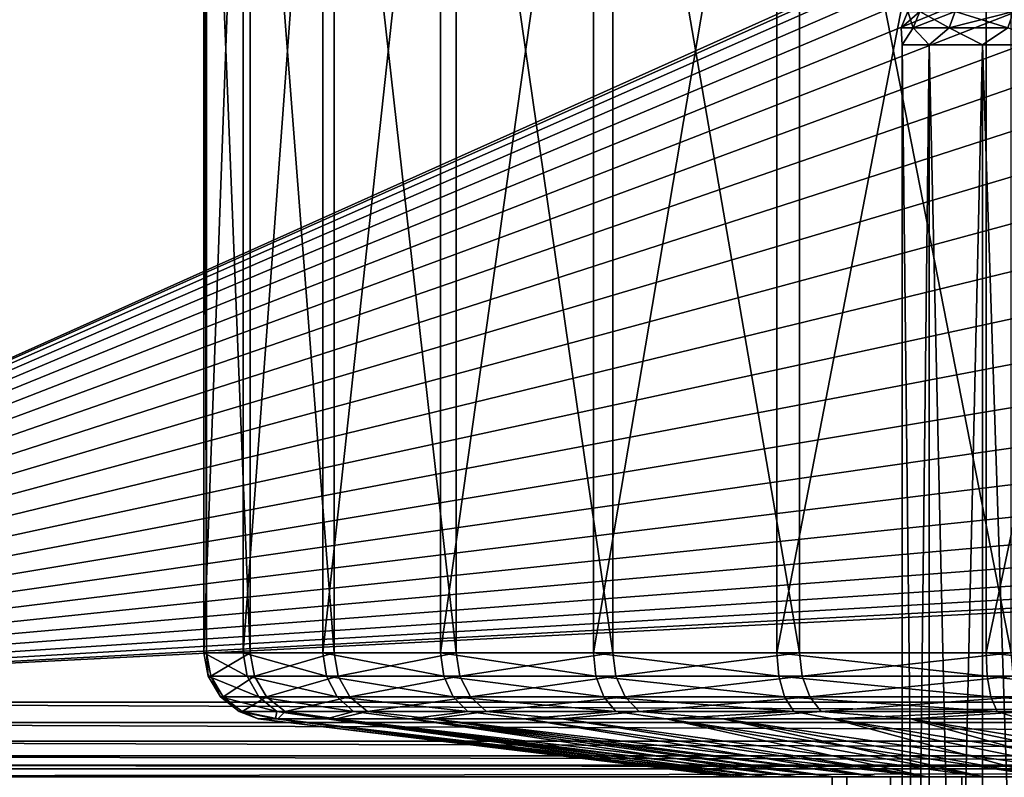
# Model space of a CAD drawing. Header units: metres. Extents: x -109 to 109, y -917 to 389.
# Tile 474 of 656: x -25 to -10, y -410 to -399. Entities that reach past the tile are written whole.
import ezdxf

# ---------------------------------------------------------------- set-up
doc = ezdxf.new("R2010")
doc.units = ezdxf.units.M
doc.layers.add('solid_24503124_XXX_01_SW0001', color=7, linetype='CONTINUOUS')
doc.layers.add('solid_24503124_XXX_01_SW0001_01', color=7, linetype='CONTINUOUS')

msp = doc.modelspace()

# ---------------------------------------------------------------- linework, layer by layer
at = {"layer": 'solid_24503124_XXX_01_SW0001'}
for points in [[(-36.877968, -391.122345, 80), (-3.037124, -393.693176, 80), (-36.877968, -408.877655, 80)], [(-22.438335, -408.132996, -1.664655), (-22.438335, -391.867004, -1.664655), (-21.849716, -391.867004, -5.370284)], [(-21.849716, -408.132996, -5.370284), (-22.438335, -408.132996, -1.664655), (-21.849716, -391.867004, -5.370284)], [(-22.402975, -408.132996, 2.087266), (-22.402975, -391.867004, 2.087266), (-22.438335, -391.867004, -1.664655)], [(-22.438335, -408.132996, -1.664655), (-22.402975, -408.132996, 2.087266), (-22.438335, -391.867004, -1.664655)], [(-21.744617, -408.132996, 5.781143), (-21.744617, -391.867004, 5.781143), (-22.402975, -391.867004, 2.087266)], [(-22.402975, -408.132996, 2.087266), (-21.744617, -408.132996, 5.781143), (-22.402975, -391.867004, 2.087266)], [(-21.849716, -408.132996, -5.370284), (-21.849716, -391.867004, -5.370284), (-20.653482, -391.867004, -8.926572)], [(-20.653482, -408.132996, -8.926572), (-21.849716, -408.132996, -5.370284), (-20.653482, -391.867004, -8.926572)], [(-20.481569, -408.132996, 9.314254), (-20.481569, -391.867004, 9.314254), (-21.744617, -391.867004, 5.781143)], [(-21.744617, -408.132996, 5.781143), (-20.481569, -408.132996, 9.314254), (-21.744617, -391.867004, 5.781143)], [(-20.653482, -408.132996, -8.926572), (-20.653482, -391.867004, -8.926572), (-18.882902, -391.867004, -12.234624)], [(-18.882902, -408.132996, -12.234624), (-20.653482, -408.132996, -8.926572), (-18.882902, -391.867004, -12.234624)], [(-18.648954, -408.132996, 12.588346), (-18.648954, -391.867004, 12.588346), (-20.481569, -391.867004, 9.314254)], [(-20.481569, -408.132996, 9.314254), (-18.648954, -408.132996, 12.588346), (-20.481569, -391.867004, 9.314254)], [(-18.882902, -408.132996, -12.234624), (-18.882902, -391.867004, -12.234624), (-16.587214, -391.867004, -15.202446)], [(-16.587214, -408.132996, -15.202446), (-18.882902, -408.132996, -12.234624), (-16.587214, -391.867004, -15.202446)], [(-16.297737, -408.132996, 15.512374), (-16.297737, -391.867004, 15.512374), (-18.648954, -391.867004, 12.588346)], [(-18.648954, -408.132996, 12.588346), (-16.297737, -408.132996, 15.512374), (-18.648954, -391.867004, 12.588346)], [(-16.587214, -408.132996, -15.202446), (-16.587214, -391.867004, -15.202446), (-13.830255, -391.867004, -17.747509)], [(-13.830255, -408.132996, -17.747509), (-16.587214, -408.132996, -15.202446), (-13.830255, -391.867004, -17.747509)], [(-13.493301, -408.132996, 18.005022), (-13.493301, -391.867004, 18.005022), (-16.297737, -391.867004, 15.512374)], [(-16.297737, -408.132996, 15.512374), (-13.493301, -408.132996, 18.005022), (-16.297737, -391.867004, 15.512374)], [(-13.830255, -408.132996, -17.747509), (-13.830255, -391.867004, -17.747509), (-10.688695, -391.867004, -19.799036)], [(-10.688695, -408.132996, -19.799036), (-13.830255, -408.132996, -17.747509), (-10.688695, -391.867004, -19.799036)], [(-10.313633, -408.132996, 19.996975), (-10.313633, -391.867004, 19.996975), (-13.493301, -391.867004, 18.005022)], [(-13.493301, -408.132996, 18.005022), (-10.313633, -408.132996, 19.996975), (-13.493301, -391.867004, 18.005022)], [(-10.688695, -408.132996, -19.799036), (-10.688695, -391.867004, -19.799036), (-7.249827, -391.87384, -21.299999)], [(-10.688695, -408.132996, -19.799036), (-7.249827, -391.87384, -21.299999), (-7.249827, -408.12616, -21.299999)], [(-36.877968, -408.877655, 80), (-3.037124, -393.693176, 80), (-3.724197, -394.072937, 80)], [(-36.877968, -408.877655, 80), (-3.724197, -394.072937, 80), (-4.364478, -394.527222, 80)], [(-36.877968, -408.877655, 80), (-4.364478, -394.527222, 80), (-4.949748, -395.050262, 80)], [(-36.877968, -408.877655, 80), (-4.949748, -395.050262, 80), (-5.472773, -395.635529, 80)], [(-36.877968, -408.877655, 80), (-5.472773, -395.635529, 80), (-5.927076, -396.275818, 80)], [(-36.877968, -408.877655, 80), (-5.927076, -396.275818, 80), (-6.306809, -396.962891, 80)], [(-36.877968, -408.877655, 80), (-6.306809, -396.962891, 80), (-6.607159, -397.687988, 80)], [(-36.877968, -408.877655, 80), (-6.607159, -397.687988, 80), (-6.824481, -398.442322, 80)], [(-36.877968, -408.877655, 80), (-6.824481, -398.442322, 80), (-6.955987, -399.216309, 80)], [(-11.965948, -398.741272, -400.25), (-11.865849, -398.499695, -400.25), (-11.68558, -398.499695, -402.310486)], [(-11.784159, -398.741272, -398.17215), (-11.865849, -398.499695, -400.25), (-11.965948, -398.741272, -400.25)], [(-11.965948, -398.741272, -400.25), (-11.68558, -398.499695, -402.310486), (-11.784159, -398.741272, -402.32785)], [(-11.784159, -398.741272, -398.17215), (-11.68558, -398.499695, -398.189514), (-11.865849, -398.499695, -400.25)], [(-11.244313, -398.741272, -396.15741), (-11.68558, -398.499695, -398.189514), (-11.784159, -398.741272, -398.17215)], [(-11.784159, -398.741272, -402.32785), (-11.68558, -398.499695, -402.310486), (-11.15025, -398.499695, -404.30835)], [(-11.784159, -398.741272, -402.32785), (-11.15025, -398.499695, -404.30835), (-11.244313, -398.741272, -404.34259)], [(-11.244313, -398.741272, -396.15741), (-11.15025, -398.499695, -396.19165), (-11.68558, -398.499695, -398.189514)], [(-10.362815, -398.741272, -394.267029), (-11.15025, -398.499695, -396.19165), (-11.244313, -398.741272, -396.15741)], [(-11.244313, -398.741272, -404.34259), (-11.15025, -398.499695, -404.30835), (-10.276127, -398.499695, -406.182922)], [(-11.244313, -398.741272, -404.34259), (-10.276127, -398.499695, -406.182922), (-10.362815, -398.741272, -406.232971)], [(-10.362815, -398.741272, -394.267029), (-10.276127, -398.499695, -394.317078), (-11.15025, -398.499695, -396.19165)], [(-11.965948, -398.741272, -400.25), (-11.948811, -399, -401.357208), (-11.948811, -399, -399.142792)], [(-11.965948, -398.741272, -400.25), (-11.784159, -398.741272, -402.32785), (-11.948811, -399, -401.357208)], [(-11.784159, -398.741272, -398.17215), (-11.965948, -398.741272, -400.25), (-11.948811, -399, -399.142792)], [(-11.784159, -398.741272, -402.32785), (-11.541907, -399, -403.533966), (-11.948811, -399, -401.357208)], [(-11.784159, -398.741272, -398.17215), (-11.948811, -399, -399.142792), (-11.541907, -399, -396.966034)], [(-11.784159, -398.741272, -402.32785), (-11.244313, -398.741272, -404.34259), (-11.541907, -399, -403.533966)], [(-11.244313, -398.741272, -396.15741), (-11.784159, -398.741272, -398.17215), (-11.541907, -399, -396.966034)], [(-11.244313, -398.741272, -404.34259), (-10.74196, -399, -405.598846), (-11.541907, -399, -403.533966)], [(-11.244313, -398.741272, -396.15741), (-11.541907, -399, -396.966034), (-10.74196, -399, -394.901154)], [(-11.244313, -398.741272, -404.34259), (-10.362815, -398.741272, -406.232971), (-10.74196, -399, -405.598846)], [(-10.362815, -398.741272, -394.267029), (-11.244313, -398.741272, -396.15741), (-10.74196, -399, -394.901154)], [(-10.362815, -398.741272, -406.232971), (-9.576207, -399, -407.481628), (-10.74196, -399, -405.598846)], [(-10.362815, -398.741272, -394.267029), (-10.74196, -399, -394.901154), (-9.576207, -399, -393.018372)], [(-11.541907, -399, -403.533966), (-11.541907, -434.5, -403.533966), (-11.948811, -434.5, -401.357208)], [(-11.948811, -399, -401.357208), (-11.948811, -434.5, -401.357208), (-11.948811, -434.5, -399.142792)], [(-11.948811, -399, -401.357208), (-11.541907, -399, -403.533966), (-11.948811, -434.5, -401.357208)], [(-11.948811, -399, -399.142792), (-11.948811, -434.5, -399.142792), (-11.541907, -434.5, -396.966034)], [(-11.948811, -399, -399.142792), (-11.948811, -399, -401.357208), (-11.948811, -434.5, -399.142792)], [(-11.541907, -399, -396.966034), (-11.948811, -399, -399.142792), (-11.541907, -434.5, -396.966034)], [(-10.74196, -399, -405.598846), (-10.74196, -434.5, -405.598846), (-11.541907, -434.5, -403.533966)], [(-11.541907, -399, -403.533966), (-10.74196, -399, -405.598846), (-11.541907, -434.5, -403.533966)], [(-11.541907, -399, -396.966034), (-11.541907, -434.5, -396.966034), (-10.74196, -434.5, -394.901154)], [(-10.74196, -399, -394.901154), (-11.541907, -399, -396.966034), (-10.74196, -434.5, -394.901154)], [(-9.576207, -399, -407.481628), (-9.576207, -434.5, -407.481628), (-10.74196, -434.5, -405.598846)], [(-10.74196, -399, -405.598846), (-9.576207, -399, -407.481628), (-10.74196, -434.5, -405.598846)], [(-10.74196, -399, -394.901154), (-10.74196, -434.5, -394.901154), (-9.576207, -434.5, -393.018372)], [(-9.576207, -399, -393.018372), (-10.74196, -399, -394.901154), (-9.576207, -434.5, -393.018372)], [(-36.877968, -408.877655, 80), (-6.955987, -399.216309, 80), (-7, -400, 80)], [(-36.877968, -408.877655, 80), (-7, -400, 80), (-6.955987, -400.783691, 80)], [(-36.877968, -408.877655, 80), (-6.955987, -400.783691, 80), (-6.824481, -401.557678, 80)], [(-36.877968, -408.877655, 80), (-6.824481, -401.557678, 80), (-6.607159, -402.312012, 80)], [(-36.877968, -408.877655, 80), (-6.607159, -402.312012, 80), (-6.306809, -403.037109, 80)], [(-36.877968, -408.877655, 80), (-6.306809, -403.037109, 80), (-5.927076, -403.724182, 80)], [(-36.877968, -408.877655, 80), (-5.927076, -403.724182, 80), (-5.472773, -404.364471, 80)], [(-36.877968, -408.877655, 80), (-5.472773, -404.364471, 80), (-4.949748, -404.949738, 80)], [(-36.877968, -408.877655, 80), (-4.949748, -404.949738, 80), (-4.364478, -405.472778, 80)], [(-36.877968, -408.877655, 80), (-4.364478, -405.472778, 80), (-3.724197, -405.927063, 80)], [(-36.877968, -408.877655, 80), (-3.724197, -405.927063, 80), (-3.037124, -406.306824, 80)], [(-36.877968, -408.877655, 80), (-3.037124, -406.306824, 80), (-2.312017, -406.607147, 80)], [(-36.877968, -408.877655, 80), (-2.312017, -406.607147, 80), (-1.557671, -406.824493, 80)], [(-36.877968, -408.877655, 80), (-1.557671, -406.824493, 80), (-0.783683, -406.955994, 80)], [(-22.374641, -408.486603, -1.649904), (-22.402975, -408.132996, 2.087266), (-22.438335, -408.132996, -1.664655)], [(-21.789677, -408.486603, -5.343858), (-22.438335, -408.132996, -1.664655), (-21.849716, -408.132996, -5.370284)], [(-21.789677, -408.486603, -5.343858), (-22.374641, -408.486603, -1.649904), (-22.438335, -408.132996, -1.664655)], [(-22.337841, -408.486603, 2.0899), (-21.744617, -408.132996, 5.781143), (-22.402975, -408.132996, 2.087266)], [(-22.374641, -408.486603, -1.649904), (-22.337841, -408.486603, 2.0899), (-22.402975, -408.132996, 2.087266)], [(-22.337841, -408.486603, 2.0899), (-21.680292, -408.486603, 5.771628), (-21.744617, -408.132996, 5.781143)], [(-20.599197, -408.486603, -8.889313), (-21.849716, -408.132996, -5.370284), (-20.653482, -408.132996, -8.926572)], [(-20.599197, -408.486603, -8.889313), (-21.789677, -408.486603, -5.343858), (-21.849716, -408.132996, -5.370284)], [(-21.680292, -408.486603, 5.771628), (-20.481569, -408.132996, 9.314254), (-21.744617, -408.132996, 5.781143)], [(-21.680292, -408.486603, 5.771628), (-20.420273, -408.486603, 9.292968), (-20.481569, -408.132996, 9.314254)], [(-18.836288, -408.486603, -12.187742), (-20.653482, -408.132996, -8.926572), (-18.882902, -408.132996, -12.234624)], [(-18.836288, -408.486603, -12.187742), (-20.599197, -408.486603, -8.889313), (-20.653482, -408.132996, -8.926572)], [(-20.420273, -408.486603, 9.292968), (-18.648954, -408.132996, 12.588346), (-20.481569, -408.132996, 9.314254)], [(-20.420273, -408.486603, 9.292968), (-18.592794, -408.486603, 12.556067), (-18.648954, -408.132996, 12.588346)], [(-16.549938, -408.486603, -15.147488), (-18.882902, -408.132996, -12.234624), (-16.587214, -408.132996, -15.202446)], [(-16.549938, -408.486603, -15.147488), (-18.836288, -408.486603, -12.187742), (-18.882902, -408.132996, -12.234624)], [(-18.592794, -408.486603, 12.556067), (-16.297737, -408.132996, 15.512374), (-18.648954, -408.132996, 12.588346)], [(-18.592794, -408.486603, 12.556067), (-16.24864, -408.486603, 15.470244), (-16.297737, -408.132996, 15.512374)], [(-13.803681, -408.486603, -17.686298), (-16.587214, -408.132996, -15.202446), (-13.830255, -408.132996, -17.747509)], [(-13.803681, -408.486603, -17.686298), (-16.549938, -408.486603, -15.147488), (-16.587214, -408.132996, -15.202446)], [(-16.24864, -408.486603, 15.470244), (-13.493301, -408.132996, 18.005022), (-16.297737, -408.132996, 15.512374)], [(-16.24864, -408.486603, 15.470244), (-13.452955, -408.486603, 17.954521), (-13.493301, -408.132996, 18.005022)], [(-10.673836, -408.486603, -19.733627), (-13.830255, -408.132996, -17.747509), (-10.688695, -408.132996, -19.799036)], [(-10.673836, -408.486603, -19.733627), (-13.803681, -408.486603, -17.686298), (-13.830255, -408.132996, -17.747509)], [(-13.452955, -408.486603, 17.954521), (-10.313633, -408.132996, 19.996975), (-13.493301, -408.132996, 18.005022)], [(-13.452955, -408.486603, 17.954521), (-10.283425, -408.486603, 19.939859), (-10.313633, -408.132996, 19.996975)], [(-7.246294, -408.48642, -21.233025), (-10.688695, -408.132996, -19.799036), (-7.249827, -408.12616, -21.299999)], [(-7.246294, -408.48642, -21.233025), (-10.673836, -408.486603, -19.733627), (-10.688695, -408.132996, -19.799036)], [(-22.190365, -408.795349, -1.61691), (-22.337841, -408.486603, 2.0899), (-22.374641, -408.486603, -1.649904)], [(-21.614052, -408.795349, -5.278204), (-22.374641, -408.486603, -1.649904), (-21.789677, -408.486603, -5.343858)], [(-21.614052, -408.795349, -5.278204), (-22.190365, -408.795349, -1.61691), (-22.374641, -408.486603, -1.649904)], [(-22.150885, -408.795349, 2.089255), (-21.680292, -408.486603, 5.771628), (-22.337841, -408.486603, 2.0899)], [(-22.190365, -408.795349, -1.61691), (-22.150885, -408.795349, 2.089255), (-22.337841, -408.486603, 2.0899)], [(-22.150885, -408.795349, 2.089255), (-21.496708, -408.795349, 5.737441), (-21.680292, -408.486603, 5.771628)], [(-20.437941, -408.795349, -8.793026), (-21.789677, -408.486603, -5.343858), (-20.599197, -408.486603, -8.889313)], [(-20.437941, -408.795349, -8.793026), (-21.614052, -408.795349, -5.278204), (-21.789677, -408.486603, -5.343858)], [(-21.496708, -408.795349, 5.737441), (-20.420273, -408.486603, 9.292968), (-21.680292, -408.486603, 5.771628)], [(-21.496708, -408.795349, 5.737441), (-20.245989, -408.795349, 9.226411), (-20.420273, -408.486603, 9.292968)], [(-18.694666, -408.795349, -12.063838), (-20.599197, -408.486603, -8.889313), (-18.836288, -408.486603, -12.187742)], [(-18.694666, -408.795349, -12.063838), (-20.437941, -408.795349, -8.793026), (-20.599197, -408.486603, -8.889313)], [(-20.245989, -408.795349, 9.226411), (-18.592794, -408.486603, 12.556067), (-20.420273, -408.486603, 9.292968)], [(-20.245989, -408.795349, 9.226411), (-18.433434, -408.795349, 12.459344), (-18.592794, -408.486603, 12.556067)], [(-16.432606, -408.795349, -14.999872), (-18.836288, -408.486603, -12.187742), (-16.549938, -408.486603, -15.147488)], [(-16.432606, -408.795349, -14.999872), (-18.694666, -408.795349, -12.063838), (-18.836288, -408.486603, -12.187742)], [(-18.433434, -408.795349, 12.459344), (-16.24864, -408.486603, 15.470244), (-18.592794, -408.486603, 12.556067)], [(-18.433434, -408.795349, 12.459344), (-16.109341, -408.795349, 15.346525), (-16.24864, -408.486603, 15.470244)], [(-13.714534, -408.795349, -17.519653), (-16.549938, -408.486603, -15.147488), (-13.803681, -408.486603, -17.686298)], [(-13.714534, -408.795349, -17.519653), (-16.432606, -408.795349, -14.999872), (-16.549938, -408.486603, -15.147488)], [(-16.109341, -408.795349, 15.346525), (-13.452955, -408.486603, 17.954521), (-16.24864, -408.486603, 15.470244)], [(-16.109341, -408.795349, 15.346525), (-13.338208, -408.795349, 17.807833), (-13.452955, -408.486603, 17.954521)], [(-10.615878, -408.795349, -19.553257), (-13.803681, -408.486603, -17.686298), (-10.673836, -408.486603, -19.733627)], [(-10.615878, -408.795349, -19.553257), (-13.714534, -408.795349, -17.519653), (-13.803681, -408.486603, -17.686298)], [(-13.338208, -408.795349, 17.807833), (-10.283425, -408.486603, 19.939859), (-13.452955, -408.486603, 17.954521)], [(-13.338208, -408.795349, 17.807833), (-10.196934, -408.795349, 19.774965), (-10.283425, -408.486603, 19.939859)], [(-7.206511, -408.894836, -20.942553), (-10.673836, -408.486603, -19.733627), (-7.246294, -408.48642, -21.233025)], [(-7.206511, -408.894836, -20.942553), (-10.615878, -408.795349, -19.553257), (-10.673836, -408.486603, -19.733627)], [(-22.190365, -408.795349, -1.61691), (-21.345667, -409.017975, -5.18177), (-21.909443, -409.017975, -1.569889)], [(-21.614052, -408.795349, -5.278204), (-21.345667, -409.017975, -5.18177), (-22.190365, -408.795349, -1.61691)], [(-22.190365, -408.795349, -1.61691), (-21.909443, -409.017975, -1.569889), (-22.150885, -408.795349, 2.089255)], [(-22.150885, -408.795349, 2.089255), (-21.909443, -409.017975, -1.569889), (-21.86639, -409.017975, 2.085474)], [(-22.150885, -408.795349, 2.089255), (-21.86639, -409.017975, 2.085474), (-21.496708, -408.795349, 5.737441)], [(-21.496708, -408.795349, 5.737441), (-21.86639, -409.017975, 2.085474), (-21.217703, -409.017975, 5.683074)], [(-21.614052, -408.795349, -5.278204), (-20.190678, -409.017975, -8.65013), (-21.345667, -409.017975, -5.18177)], [(-20.437941, -408.795349, -8.793026), (-20.190678, -409.017975, -8.65013), (-21.614052, -408.795349, -5.278204)], [(-21.496708, -408.795349, 5.737441), (-21.217703, -409.017975, 5.683074), (-20.245989, -408.795349, 9.226411)], [(-20.245989, -408.795349, 9.226411), (-21.217703, -409.017975, 5.683074), (-19.981346, -409.017975, 9.12327)], [(-20.437941, -408.795349, -8.793026), (-18.476465, -409.017975, -11.878908), (-20.190678, -409.017975, -8.65013)], [(-18.694666, -408.795349, -12.063838), (-18.476465, -409.017975, -11.878908), (-20.437941, -408.795349, -8.793026)], [(-20.245989, -408.795349, 9.226411), (-19.981346, -409.017975, 9.12327), (-18.433434, -408.795349, 12.459344)], [(-18.433434, -408.795349, 12.459344), (-19.981346, -409.017975, 9.12327), (-18.191563, -409.017975, 12.310778)], [(-18.694666, -408.795349, -12.063838), (-16.250507, -409.017975, -14.778674), (-18.476465, -409.017975, -11.878908)], [(-16.432606, -408.795349, -14.999872), (-16.250507, -409.017975, -14.778674), (-18.694666, -408.795349, -12.063838)], [(-18.433434, -408.795349, 12.459344), (-18.191563, -409.017975, 12.310778), (-16.109341, -408.795349, 15.346525)], [(-16.109341, -408.795349, 15.346525), (-18.191563, -409.017975, 12.310778), (-15.897927, -409.017975, 15.157313)], [(-16.432606, -408.795349, -14.999872), (-13.574459, -409.017975, -17.269114), (-16.250507, -409.017975, -14.778674)], [(-13.714534, -408.795349, -17.519653), (-13.574459, -409.017975, -17.269114), (-16.432606, -408.795349, -14.999872)], [(-16.109341, -408.795349, 15.346525), (-15.897927, -409.017975, 15.157313), (-13.338208, -408.795349, 17.807833)], [(-13.338208, -408.795349, 17.807833), (-15.897927, -409.017975, 15.157313), (-13.163964, -409.017975, 17.584034)], [(-13.714534, -408.795349, -17.519653), (-10.522437, -409.017975, -19.281248), (-13.574459, -409.017975, -17.269114)], [(-10.615878, -408.795349, -19.553257), (-10.522437, -409.017975, -19.281248), (-13.714534, -408.795349, -17.519653)], [(-13.338208, -408.795349, 17.807833), (-13.163964, -409.017975, 17.584034), (-10.196934, -408.795349, 19.774965)], [(-10.196934, -408.795349, 19.774965), (-13.163964, -409.017975, 17.584034), (-10.065398, -409.017975, 19.523729)], [(-10.615878, -408.795349, -19.553257), (-7.168308, -409.048676, -20.695629), (-10.522437, -409.017975, -19.281248)], [(-7.206511, -408.894836, -20.942553), (-7.168308, -409.048676, -20.695629), (-10.615878, -408.795349, -19.553257)], [(36.877968, -409.183319, 80.047859), (-36.877968, -409.183319, 80.047859), (-36.877968, -408.877655, 80)], [(-21.909443, -409.017975, -1.569889), (-21.364689, -409.125549, -3.324952), (-21.62187, -409.125549)], [(-21.909443, -409.017975, -1.569889), (-21.345667, -409.017975, -5.18177), (-21.364689, -409.125549, -3.324952)], [(-21.86639, -409.017975, 2.085474), (-21.909443, -409.017975, -1.569889), (-21.62187, -409.125549)], [(-21.86639, -409.017975, 2.085474), (-21.62187, -409.125549), (-21.326988, -409.125549, 3.558764)], [(-21.217703, -409.017975, 5.683074), (-21.86639, -409.017975, 2.085474), (-21.326988, -409.125549, 3.558764)], [(-21.345667, -409.017975, -5.18177), (-20.599264, -409.125549, -6.570808), (-21.364689, -409.125549, -3.324952)], [(-21.345667, -409.017975, -5.18177), (-20.190678, -409.017975, -8.65013), (-20.599264, -409.125549, -6.570808)], [(-21.217703, -409.017975, 5.683074), (-21.326988, -409.125549, 3.558764), (-20.450352, -409.125549, 7.020565)], [(-19.981346, -409.017975, 9.12327), (-21.217703, -409.017975, 5.683074), (-20.450352, -409.125549, 7.020565)], [(-20.190678, -409.017975, -8.65013), (-19.343807, -409.125549, -9.660349), (-20.599264, -409.125549, -6.570808)], [(-19.981346, -409.017975, 9.12327), (-20.450352, -409.125549, 7.020565), (-19.015888, -409.125549, 10.290833)], [(-20.190678, -409.017975, -8.65013), (-18.476465, -409.017975, -11.878908), (-19.343807, -409.125549, -9.660349)], [(-18.191563, -409.017975, 12.310778), (-19.981346, -409.017975, 9.12327), (-19.015888, -409.125549, 10.290833)], [(-18.476465, -409.017975, -11.878908), (-17.628181, -409.125549, -12.520082), (-19.343807, -409.125549, -9.660349)], [(-18.191563, -409.017975, 12.310778), (-19.015888, -409.125549, 10.290833), (-17.062716, -409.125549, 13.280398)], [(-18.476465, -409.017975, -11.878908), (-16.250507, -409.017975, -14.778674), (-17.628181, -409.125549, -12.520082)], [(-15.897927, -409.017975, 15.157313), (-18.191563, -409.017975, 12.310778), (-17.062716, -409.125549, 13.280398)], [(-16.250507, -409.017975, -14.778674), (-15.493203, -409.125549, -15.081972), (-17.628181, -409.125549, -12.520082)], [(-15.897927, -409.017975, 15.157313), (-17.062716, -409.125549, 13.280398), (-14.644117, -409.125549, 15.907704)], [(-16.250507, -409.017975, -14.778674), (-13.574459, -409.017975, -17.269114), (-15.493203, -409.125549, -15.081972)], [(-13.163964, -409.017975, 17.584034), (-15.897927, -409.017975, 15.157313), (-14.644117, -409.125549, 15.907704)], [(-13.574459, -409.017975, -17.269114), (-12.989637, -409.125549, -17.285097), (-15.493203, -409.125549, -15.081972)], [(-13.163964, -409.017975, 17.584034), (-14.644117, -409.125549, 15.907704), (-11.826062, -409.125549, 18.101091)], [(-13.574459, -409.017975, -17.269114), (-10.522437, -409.017975, -19.281248), (-12.989637, -409.125549, -17.285097)], [(-10.065398, -409.017975, 19.523729), (-13.163964, -409.017975, 17.584034), (-11.826062, -409.125549, 18.101091)], [(-10.522437, -409.017975, -19.281248), (-10.177102, -409.125549, -19.076998), (-12.989637, -409.125549, -17.285097)], [(-10.065398, -409.017975, 19.523729), (-11.826062, -409.125549, 18.101091), (-8.685424, -409.125549, 19.800724)], [(-10.522437, -409.017975, -19.281248), (-7.168308, -409.048676, -20.695629), (-10.177102, -409.125549, -19.076998)], [(-21.62187, -409.125549), (-14.5, -410), (-14.438147, -410, 1.337806)], [(-21.62187, -409.125549), (-21.364689, -409.125549, -3.324952), (-14.5, -410)], [(-21.326988, -409.125549, 3.558764), (-21.62187, -409.125549), (-14.438147, -410, 1.337806)], [(-21.364689, -409.125549, -3.324952), (-14.2531, -410, -2.664377), (-14.438147, -410, -1.337806)], [(-21.364689, -409.125549, -3.324952), (-20.599264, -409.125549, -6.570808), (-14.2531, -410, -2.664377)], [(-21.364689, -409.125549, -3.324952), (-14.438147, -410, -1.337806), (-14.5, -410)], [(-21.326988, -409.125549, 3.558764), (-14.438147, -410, 1.337806), (-14.2531, -410, 2.664377)], [(-21.326988, -409.125549, 3.558764), (-14.2531, -410, 2.664377), (-13.946422, -410, 3.968267)], [(-20.450352, -409.125549, 7.020565), (-21.326988, -409.125549, 3.558764), (-13.946422, -410, 3.968267)], [(-20.599264, -409.125549, -6.570808), (-13.520883, -410, -5.237909), (-13.946422, -410, -3.968267)], [(-20.599264, -409.125549, -6.570808), (-19.343807, -409.125549, -9.660349), (-13.520883, -410, -5.237909)], [(-20.599264, -409.125549, -6.570808), (-13.946422, -410, -3.968267), (-14.2531, -410, -2.664377)], [(-20.450352, -409.125549, 7.020565), (-13.946422, -410, 3.968267), (-13.520883, -410, 5.237909)], [(-20.450352, -409.125549, 7.020565), (-13.520883, -410, 5.237909), (-12.97987, -410, 6.463196)], [(-19.015888, -409.125549, 10.290833), (-20.450352, -409.125549, 7.020565), (-12.97987, -410, 6.463196)], [(-19.343807, -409.125549, -9.660349), (-12.328083, -410, -7.633345), (-12.97987, -410, -6.463196)], [(-19.343807, -409.125549, -9.660349), (-17.628181, -409.125549, -12.520082), (-12.328083, -410, -7.633345)], [(-19.343807, -409.125549, -9.660349), (-12.97987, -410, -6.463196), (-13.520883, -410, -5.237909)], [(-19.015888, -409.125549, 10.290833), (-12.97987, -410, 6.463196), (-12.328083, -410, 7.633345)], [(-19.015888, -409.125549, 10.290833), (-12.328083, -410, 7.633345), (-11.571253, -410, 8.738198)], [(-17.062716, -409.125549, 13.280398), (-19.015888, -409.125549, 10.290833), (-11.571253, -410, 8.738198)], [(-17.628181, -409.125549, -12.520082), (-11.571253, -410, -8.738198), (-12.328083, -410, -7.633345)], [(-17.628181, -409.125549, -12.520082), (-15.493203, -409.125549, -15.081972), (-11.571253, -410, -8.738198)], [(-17.062716, -409.125549, 13.280398), (-11.571253, -410, 8.738198), (-10.715581, -410, 9.768641)], [(-14.644117, -409.125549, 15.907704), (-17.062716, -409.125549, 13.280398), (-10.715581, -410, 9.768641)], [(-15.493203, -409.125549, -15.081972), (-9.768631, -410, -10.715567), (-10.715581, -410, -9.768641)], [(-15.493203, -409.125549, -15.081972), (-12.989637, -409.125549, -17.285097), (-9.768631, -410, -10.715567)], [(-15.493203, -409.125549, -15.081972), (-10.715581, -410, -9.768641), (-11.571253, -410, -8.738198)], [(-14.644117, -409.125549, 15.907704), (-10.715581, -410, 9.768641), (-9.768631, -410, 10.715567)], [(-14.644117, -409.125549, 15.907704), (-9.768631, -410, 10.715567), (-8.738192, -410, 11.571257)], [(-11.826062, -409.125549, 18.101091), (-14.644117, -409.125549, 15.907704), (-8.738192, -410, 11.571257)], [(-12.989637, -409.125549, -17.285097), (-7.633059, -410, -12.328273), (-8.738192, -410, -11.571257)], [(-12.989637, -409.125549, -17.285097), (-10.177102, -409.125549, -19.076998), (-7.633059, -410, -12.328273)], [(-12.989637, -409.125549, -17.285097), (-8.738192, -410, -11.571257), (-9.768631, -410, -10.715567)], [(-11.826062, -409.125549, 18.101091), (-8.738192, -410, 11.571257), (-7.633059, -410, 12.328273)], [(-11.826062, -409.125549, 18.101091), (-7.633059, -410, 12.328273), (-6.463395, -410, 12.979765)], [(-8.685424, -409.125549, 19.800724), (-11.826062, -409.125549, 18.101091), (-6.463395, -410, 12.979765)], [(36.877968, -409.460022, 80.187065), (-36.877968, -409.460022, 80.187065), (-36.877968, -409.183319, 80.047859)], [(36.877968, -409.183319, 80.047859), (36.877968, -409.460022, 80.187065), (-36.877968, -409.183319, 80.047859)], [(36.877968, -409.680847, 80.404259), (-36.877968, -409.680847, 80.404259), (-36.877968, -409.460022, 80.187065)], [(36.877968, -409.460022, 80.187065), (36.877968, -409.680847, 80.404259), (-36.877968, -409.460022, 80.187065)], [(36.877968, -409.824615, 80.678604), (-36.877968, -409.824615, 80.678604), (-36.877968, -409.680847, 80.404259)], [(36.877968, -409.680847, 80.404259), (36.877968, -409.824615, 80.678604), (-36.877968, -409.680847, 80.404259)], [(36.877968, -409.877502, 80.982544), (37.000458, -410, 88), (-37.000458, -410, 88)], [(-36.877968, -409.877502, 80.982544), (36.877968, -409.877502, 80.982544), (-37.000458, -410, 88)], [(-36.877968, -409.824615, 80.678604), (36.877968, -409.877502, 80.982544), (-36.877968, -409.877502, 80.982544)], [(36.877968, -409.824615, 80.678604), (36.877968, -409.877502, 80.982544), (-36.877968, -409.824615, 80.678604)], [(-13, -410), (-14.5, -410), (-14.438147, -410, -1.337806)], [(-12.778644, -410, 2.388729), (-14.438147, -410, 1.337806), (-14.5, -410)], [(-13, -410), (-12.778644, -410, 2.388729), (-14.5, -410)], [(-12.778631, -410, -2.388798), (-14.438147, -410, -1.337806), (-14.2531, -410, -2.664377)], [(-12.778631, -410, -2.388798), (-13, -410), (-14.438147, -410, -1.337806)], [(-12.778644, -410, 2.388729), (-14.2531, -410, 2.664377), (-14.438147, -410, 1.337806)], [(-12.778631, -410, -2.388798), (-14.2531, -410, -2.664377), (-13.946422, -410, -3.968267)], [(-12.122123, -410, 4.696183), (-13.946422, -410, 3.968267), (-14.2531, -410, 2.664377)], [(-12.778644, -410, 2.388729), (-12.122123, -410, 4.696183), (-14.2531, -410, 2.664377)], [(-12.122127, -410, -4.696173), (-13.946422, -410, -3.968267), (-13.520883, -410, -5.237909)], [(-12.122127, -410, -4.696173), (-12.778631, -410, -2.388798), (-13.946422, -410, -3.968267)], [(-12.122123, -410, 4.696183), (-13.520883, -410, 5.237909), (-13.946422, -410, 3.968267)], [(-12.122127, -410, -4.696173), (-13.520883, -410, -5.237909), (-12.97987, -410, -6.463196)], [(-11.052835, -410, 6.84358), (-12.97987, -410, 6.463196), (-13.520883, -410, 5.237909)], [(-12.122123, -410, 4.696183), (-11.052835, -410, 6.84358), (-13.520883, -410, 5.237909)], [(-13, -410), (-13, -535), (-12.778495, -535, 2.389471)], [(-12.778631, -410, -2.388798), (-12.778495, -535, -2.389471), (-13, -535)], [(-12.778631, -410, -2.388798), (-13, -535), (-13, -410)], [(-13, -410), (-12.778495, -535, 2.389471), (-12.778644, -410, 2.388729)], [(-11.052748, -410, -6.843724), (-12.97987, -410, -6.463196), (-12.328083, -410, -7.633345)], [(-11.052748, -410, -6.843724), (-12.122127, -410, -4.696173), (-12.97987, -410, -6.463196)], [(-11.052835, -410, 6.84358), (-12.328083, -410, 7.633345), (-12.97987, -410, 6.463196)], [(-12.778644, -410, 2.388729), (-12.778495, -535, 2.389471), (-12.122266, -535, 4.695816)], [(-12.778644, -410, 2.388729), (-12.122266, -535, 4.695816), (-12.122123, -410, 4.696183)], [(-12.122127, -410, -4.696173), (-12.778495, -535, -2.389471), (-12.778631, -410, -2.388798)], [(-12.122127, -410, -4.696173), (-12.122266, -535, -4.695816), (-12.778495, -535, -2.389471)], [(-11.052748, -410, -6.843724), (-12.328083, -410, -7.633345), (-11.571253, -410, -8.738198)], [(-9.607066, -410, 8.758096), (-11.571253, -410, 8.738198), (-12.328083, -410, 7.633345)], [(-11.052835, -410, 6.84358), (-9.607066, -410, 8.758096), (-12.328083, -410, 7.633345)], [(-12.122123, -410, 4.696183), (-12.122266, -535, 4.695816), (-11.053084, -535, 6.843201)], [(-12.122127, -410, -4.696173), (-11.053084, -535, -6.843201), (-12.122266, -535, -4.695816)], [(-11.052748, -410, -6.843724), (-11.053084, -535, -6.843201), (-12.122127, -410, -4.696173)], [(-12.122123, -410, 4.696183), (-11.053084, -535, 6.843201), (-11.052835, -410, 6.84358)], [(-9.607092, -410, -8.758067), (-11.571253, -410, -8.738198), (-10.715581, -410, -9.768641)], [(-9.607092, -410, -8.758067), (-11.052748, -410, -6.843724), (-11.571253, -410, -8.738198)], [(-9.607066, -410, 8.758096), (-10.715581, -410, 9.768641), (-11.571253, -410, 8.738198)], [(-11.052835, -410, 6.84358), (-11.053084, -535, 6.843201), (-9.606456, -535, 8.758754)], [(-9.607092, -410, -8.758067), (-9.606456, -535, -8.758754), (-11.053084, -535, -6.843201)], [(-9.607092, -410, -8.758067), (-11.053084, -535, -6.843201), (-11.052748, -410, -6.843724)], [(-11.052835, -410, 6.84358), (-9.606456, -535, 8.758754), (-9.607066, -410, 8.758096)], [(-7.834121, -410, -10.374312), (-10.715581, -410, -9.768641), (-9.768631, -410, -10.715567)], [(-7.834121, -410, -10.374312), (-9.607092, -410, -8.758067), (-10.715581, -410, -9.768641)], [(-7.834294, -410, 10.374181), (-9.768631, -410, 10.715567), (-10.715581, -410, 9.768641)], [(-9.607066, -410, 8.758096), (-7.834294, -410, 10.374181), (-10.715581, -410, 9.768641)]]:
    msp.add_3dface(points, dxfattribs=at)
at = {"layer": 'solid_24503124_XXX_01_SW0001_01'}
for points in [[(-37.000458, -390, 88), (-37.000458, -410, 88), (37.000458, -410, 88)], [(37.000458, -390, 88), (-37.000458, -390, 88), (37.000458, -410, 88)], [(-36.877968, -408.877655, 80), (-0.783683, -406.955994, 80), (0, -407, 80)], [(36.877968, -408.877655, 80), (-36.877968, -408.877655, 80), (0, -407, 80)], [(36.877968, -409.183319, 80.047859), (-36.877968, -408.877655, 80), (36.877968, -408.877655, 80)]]:
    msp.add_3dface(points, dxfattribs=at)

doc.saveas('drawing.dxf')
